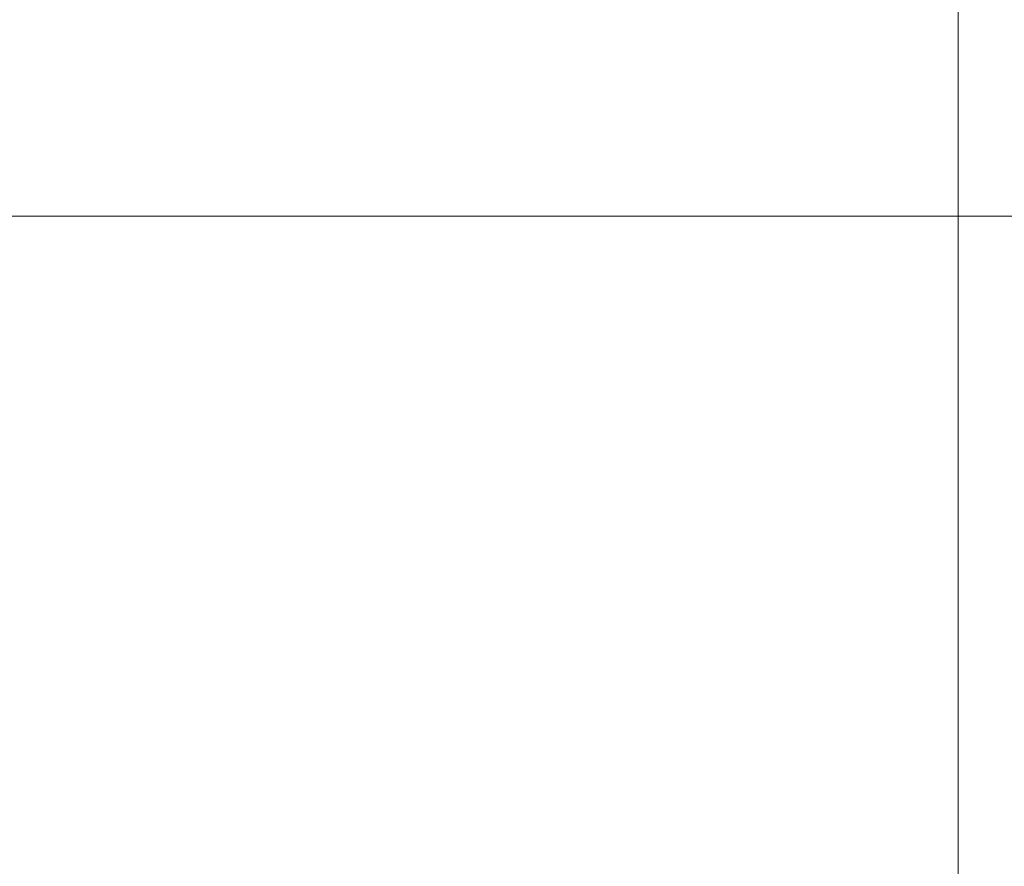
# Model space of a CAD drawing. Header units: inches. Extents: x 1 to 109, y 1 to 85.
# Tile 629 of 1056: x 88.309399 to 88.310195, y 24.496528 to 24.497213. Entities that reach past the tile are written whole.
import ezdxf

# ---------------------------------------------------------------- set-up
doc = ezdxf.new("R2010")
doc.units = ezdxf.units.IN
doc.header["$MEASUREMENT"] = 0

msp = doc.modelspace()

# ---------------------------------------------------------------- linework, layer by layer
at = {"color": 7, "linetype": 'Continuous', "lineweight": 15, "ltscale": 5}
for p, q in [((88.31015745, 24.25169122), (88.31015745, 24.61668552)), ((88.31015745, 24.34961338), (88.31015745, 24.51876336)), ((88.23347639, 24.49705406), (88.32382411, 24.49705406))]:
    msp.add_line(p, q, dxfattribs=at)
for points, knots in [([(88.32092568, 24.43418837), (88.32083613, 24.43605234), (88.32065556, 24.43981124), (88.32037003, 24.44546269), (88.32007283, 24.45113404), (88.31976492, 24.45677882), (88.31944884, 24.46234891), (88.31913316, 24.46769161), (88.31882066, 24.47277154), (88.31851383, 24.47756139), (88.3182088, 24.4821258), (88.31790783, 24.48643304), (88.3176072, 24.49053573), (88.31730939, 24.49439034), (88.3170173, 24.49795504), (88.31673737, 24.50114396), (88.31647202, 24.5039782), (88.31619429, 24.50647315), (88.31590951, 24.50858569), (88.31561927, 24.51031401), (88.31532608, 24.51165822), (88.31502625, 24.51263269), (88.3147219, 24.51322321), (88.31440907, 24.51342503), (88.31409009, 24.51320678), (88.31376764, 24.51254303), (88.31345058, 24.51144906), (88.31314138, 24.50994276), (88.31284244, 24.50804816), (88.31256076, 24.50583637), (88.31229761, 24.50335367), (88.31204619, 24.50061817), (88.31178041, 24.49756246), (88.31150407, 24.49417125), (88.31121158, 24.49037962), (88.31090461, 24.48618395), (88.31058492, 24.48158976), (88.31026097, 24.4767104), (88.30993546, 24.47158446), (88.30961113, 24.46625493), (88.3092967, 24.46087131), (88.30899442, 24.45548932), (88.30870591, 24.45015831), (88.30842725, 24.44481093), (88.30815916, 24.43948586), (88.30798917, 24.43594495), (88.30790484, 24.43418837)], [0, 0, 0, 0, 0.022479, 0.045331, 0.068506, 0.091948, 0.115595, 0.139386, 0.161889, 0.184404, 0.206874, 0.229245, 0.25146, 0.274794, 0.297838, 0.320536, 0.342918, 0.365562, 0.38856, 0.410518, 0.432694, 0.455036, 0.47749, 0.5, 0.523873, 0.547679, 0.571351, 0.594825, 0.618042, 0.640943, 0.662202, 0.683327, 0.704778, 0.726531, 0.74854, 0.772107, 0.795844, 0.819687, 0.843568, 0.86742, 0.891176, 0.913429, 0.935486, 0.957297, 0.978816, 1, 1, 1, 1]), ([(88.3140065, 24.51300317), (88.31236121, 24.51016659), (88.30907224, 24.50449624), (88.30577852, 24.49882913), (88.30413247, 24.49599697)], [0, 0, 0, 0, 0.500247, 1, 1, 1, 1])]:
    msp.add_open_spline(points, degree=3, knots=knots, dxfattribs=at)

doc.saveas('drawing.dxf')
